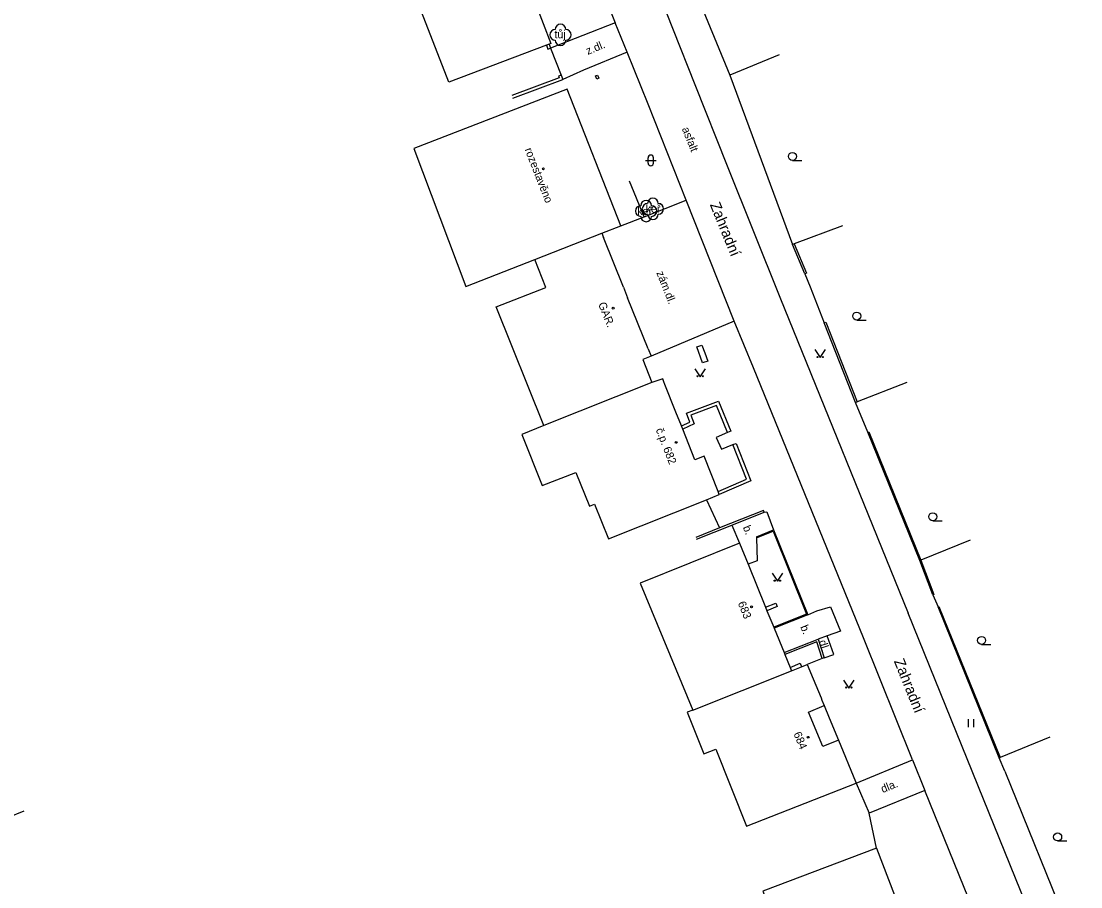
# Model space of a CAD drawing. Extents: x -577457 to -568404, y -1208466 to -1201387.
# Drawn here: x -575197.2 to -575097.9, y -1204595.9 to -1204514.7 of the extents above; entities that cross this region are included whole.
import ezdxf

# ---------------------------------------------------------------- set-up
doc = ezdxf.new("R2010")
doc.units = 0
for name, color, linetype in [('BUDOVY_MĚŘ', 7, 'Continuous'), ('BUDOVY_NEMĚŘ', 7, 'Continuous'), ('NÁZVY_ULIC_TOK_SMĚR', 7, 'Continuous'), ('OBVOD_PILÍŘE', 7, 'Continuous'), ('POMOC_POPIS', 7, 'Continuous'), ('ROZHRANÍ_PLOCH', 7, 'Continuous'), ('ZELEŇ', 7, 'Continuous'), ('ZN_BUDOV', 7, 'Continuous'), ('ZN_DOPLŇKOVÉ', 7, 'Continuous'), ('ZN_KULTUR', 7, 'Continuous'), ('Č_POPIS_ORIENT', 7, 'Continuous')]:
    doc.layers.add(name, color=color, linetype=linetype)

msp = doc.modelspace()

# ---------------------------------------------------------------- linework, layer by layer
at = {"layer": 'BUDOVY_MĚŘ'}
for points in [[(-575149.05, -1204513.04), (-575147.62, -1204516.79), (-575147.76, -1204516.84)], [(-575147.76, -1204516.84), (-575148.02, -1204516.94)], [(-575141.06, -1204533.89), (-575146.07, -1204521.06)], [(-575142.83, -1204534.59), (-575141.06, -1204533.89)], [(-575142.83, -1204534.59), (-575142.67, -1204534.99)], [(-575140.81, -1204539.64), (-575140.41, -1204540.63)], [(-575138.49, -1204545.42), (-575138.22, -1204546.1)], [(-575138.22, -1204546.1), (-575138.99, -1204546.42), (-575138.13, -1204548.57)], [(-575137.12, -1204548.24), (-575138.13, -1204548.57)], [(-575137.02, -1204548.5), (-575137.12, -1204548.24)], [(-575136.92, -1204548.75), (-575137.02, -1204548.5)], [(-575135.36, -1204552.65), (-575135.88, -1204551.35)], [(-575135.25, -1204552.94), (-575135.36, -1204552.65)], [(-575131.94, -1204558.79), (-575133.23, -1204555.48), (-575134.1, -1204555.82), (-575135.25, -1204552.94)], [(-575133.03, -1204559.57), (-575131.82, -1204559.09)], [(-575131.82, -1204559.09), (-575131.94, -1204558.79)], [(-575129.92, -1204563.65), (-575129.12, -1204565.62)], [(-575129.12, -1204565.62), (-575127.48, -1204569.65)], [(-575127.48, -1204569.65), (-575127.35, -1204569.97)], [(-575127.35, -1204569.97), (-575126.72, -1204571.51)], [(-575126.72, -1204571.51), (-575126.68, -1204571.61)], [(-575125.75, -1204573.89), (-575125.68, -1204574.07)], [(-575125.68, -1204574.07), (-575125.18, -1204575.28)], [(-575125.18, -1204575.28), (-575125.05, -1204575.6)], [(-575125.05, -1204575.6), (-575124.12, -1204575.22)], [(-575124.12, -1204575.22), (-575123.59, -1204575)], [(-575123.59, -1204575), (-575123.33, -1204575.62)], [(-575123.33, -1204575.62), (-575123.27, -1204575.76)], [(-575122.28, -1204578.15), (-575122.2, -1204578.35)], [(-575122.2, -1204578.35), (-575121.99, -1204578.87)], [(-575120.66, -1204582.1), (-575122.13, -1204582.71), (-575123.46, -1204579.48), (-575121.99, -1204578.87)], [(-575121.99, -1204578.87), (-575121.52, -1204580.02)], [(-575121.52, -1204580.02), (-575120.66, -1204582.1)], [(-575120.66, -1204582.1), (-575119.06, -1204585.99)], [(-575119.06, -1204585.99), (-575119, -1204586.14)], [(-575196.99, -1204588.75), (-575201.63, -1204590.63)], [(-575117.1, -1204592.23), (-575115.4, -1204596.63), (-575115.75, -1204596.77), (-575115.13, -1204598.29), (-575114.26, -1204597.96), (-575112.3, -1204602.98)]]:
    msp.add_lwpolyline(points, dxfattribs=at)
at = {"layer": 'BUDOVY_NEMĚŘ'}
for points in [[(-575148.02, -1204516.94), (-575157.18, -1204520.42), (-575161.25, -1204509.86)], [(-575146.07, -1204521.06), (-575160.45, -1204526.64), (-575155.57, -1204539.56), (-575149.12, -1204537.04)], [(-575149.12, -1204537.04), (-575142.83, -1204534.59)], [(-575148.26, -1204552.61), (-575152.72, -1204541.48), (-575148.07, -1204539.66), (-575149.12, -1204537.04)], [(-575138.13, -1204548.57), (-575148.26, -1204552.61)], [(-575148.26, -1204552.61), (-575150.33, -1204553.44), (-575148.41, -1204558.24), (-575145.27, -1204557), (-575143.98, -1204560.18), (-575143.5, -1204559.99), (-575142.19, -1204563.22), (-575133.03, -1204559.57)], [(-575129.92, -1204563.65), (-575139.23, -1204567.4), (-575134.31, -1204579.29)], [(-575134.31, -1204579.29), (-575125.05, -1204575.6)], [(-575134.31, -1204579.29), (-575134.82, -1204579.49), (-575133.27, -1204583.38), (-575132.15, -1204582.94), (-575129.26, -1204590.17), (-575119, -1204586.14)], [(-575117.1, -1204592.23), (-575127.73, -1204596.26), (-575125.38, -1204602.31), (-575136.98, -1204606.89), (-575135.02, -1204611.92), (-575112.3, -1204602.98)]]:
    msp.add_lwpolyline(points, dxfattribs=at)
at = {"layer": 'OBVOD_PILÍŘE'}
for points in [[(-575143.36, -1204519.98), (-575143.42, -1204519.83), (-575143.22, -1204519.75), (-575143.1, -1204520.05), (-575143.3, -1204520.13), (-575143.36, -1204519.98)], [(-575133.45, -1204545.08), (-575133.17, -1204545.78), (-575132.89, -1204546.58), (-575133.38, -1204546.72), (-575133.93, -1204545.23), (-575133.45, -1204545.08)]]:
    msp.add_lwpolyline(points, dxfattribs=at)
at = {"layer": 'ROZHRANÍ_PLOCH'}
for points in [[(-575143.09, -1204498.21), (-575138.16, -1204510.36), (-575134.12, -1204520.65), (-575131.07, -1204528.26), (-575126.14, -1204540.58), (-575114.13, -1204570.19)], [(-575143.19, -1204510.72), (-575141.58, -1204514.84)], [(-575141.58, -1204514.84), (-575147.63, -1204517.23)], [(-575140.46, -1204517.62), (-575141.58, -1204514.84)], [(-575140.46, -1204517.62), (-575144.54, -1204519.3)], [(-575134.94, -1204531.47), (-575138.5, -1204522.49), (-575140.46, -1204517.62)], [(-575138.87, -1204533.05), (-575134.94, -1204531.47)], [(-575130.44, -1204542.81), (-575134.94, -1204531.47)], [(-575130.44, -1204542.81), (-575138.22, -1204546.1)], [(-575118.32, -1204572.52), (-575128.62, -1204547.19), (-575130.44, -1204542.81)], [(-575131.04, -1204553.26), (-575132.11, -1204553.72), (-575131.61, -1204554.81), (-575130.55, -1204554.4)], [(-575127.62, -1204560.74), (-575127.37, -1204560.71), (-575126.73, -1204562.39)], [(-575128.32, -1204563.14), (-575128.27, -1204565.28), (-575129.12, -1204565.62)], [(-575128.32, -1204563.03), (-575128.32, -1204563.14)], [(-575123.52, -1204570.35), (-575122.69, -1204569.99)], [(-575122.69, -1204569.99), (-575121.41, -1204569.61), (-575120.46, -1204571.89), (-575121.71, -1204572.32)], [(-575101.54, -1204601.28), (-575114.13, -1204570.19)], [(-575121.71, -1204572.32), (-575122.56, -1204572.63)], [(-575121.08, -1204574.07), (-575121.71, -1204572.32)], [(-575113.72, -1204583.95), (-575118.32, -1204572.52)], [(-575122.18, -1204574.44), (-575123.59, -1204575)], [(-575121.99, -1204574.38), (-575121.08, -1204574.07)], [(-575119, -1204586.14), (-575113.72, -1204583.95)], [(-575113.72, -1204583.95), (-575112.56, -1204586.82)], [(-575112.56, -1204586.82), (-575117.76, -1204588.94)], [(-575097.94, -1204622.89), (-575112.56, -1204586.82)]]:
    msp.add_lwpolyline(points, dxfattribs=at)
at = {"layer": 'ZELEŇ'}
for centre in [(-575146.7, -1204515.98), (-575138.68, -1204532.5), (-575138.04, -1204532.29)]:
    msp.add_circle(centre, 0.0005, dxfattribs=at)
for centre, start, end in [((-575147.2, -1204515.98), 89.99999, 269.99999), ((-575146.7, -1204515.48), 0, 179.99999), ((-575146.2, -1204515.98), 270, 89.99999), ((-575146.7, -1204516.48), 179.99999, 359.99999), ((-575138.68, -1204532), 0, 179.99999), ((-575138.54, -1204532.29), 89.99999, 269.99999), ((-575138.04, -1204531.79), 0, 179.99999), ((-575137.54, -1204532.29), 270, 89.99999), ((-575139.18, -1204532.5), 89.99999, 269.99999), ((-575138.04, -1204532.79), 179.99999, 359.99999), ((-575138.18, -1204532.5), 270, 89.99999), ((-575138.68, -1204533), 179.99999, 359.99999)]:
    msp.add_arc(centre, 0.5, start, end, dxfattribs=at)
at = {"layer": 'ZN_BUDOV'}
for centre in [(-575148.31, -1204528.55), (-575141.76, -1204541.61), (-575135.87, -1204554.19), (-575128.79, -1204569.61), (-575123.49, -1204581.84)]:
    msp.add_circle(centre, 0.0875, dxfattribs=at)
at = {"layer": 'ZN_DOPLŇKOVÉ'}
for points in [[(-575135.16, -1204509.2), (-575130.82, -1204519.76)], [(-575148.02, -1204516.94), (-575147.89, -1204517.32), (-575147.63, -1204517.23)], [(-575147.76, -1204516.84), (-575147.63, -1204517.23)], [(-575147.63, -1204517.23), (-575146.64, -1204519.75)], [(-575126.2, -1204517.86), (-575130.82, -1204519.76)], [(-575146.64, -1204519.75), (-575146.9, -1204519.85), (-575146.84, -1204520), (-575151.26, -1204521.67)], [(-575146.64, -1204519.75), (-575146.48, -1204520.17)], [(-575144.54, -1204519.3), (-575146.48, -1204520.17)], [(-575130.82, -1204519.76), (-575124.95, -1204535.64)], [(-575151.16, -1204521.93), (-575146.48, -1204520.17)], [(-575138.87, -1204533.05), (-575140.24, -1204529.71)], [(-575141.06, -1204533.89), (-575138.87, -1204533.05)], [(-575120.27, -1204533.9), (-575124.81, -1204535.59)], [(-575140.81, -1204539.64), (-575142.67, -1204534.99)], [(-575124.81, -1204535.59), (-575124.95, -1204535.64)], [(-575123.81, -1204538.4), (-575124.95, -1204535.64)], [(-575124.81, -1204535.59), (-575123.66, -1204538.34), (-575123.81, -1204538.4)], [(-575123.81, -1204538.4), (-575123.29, -1204539.6), (-575121.98, -1204542.99)], [(-575138.49, -1204545.42), (-575140.41, -1204540.63)], [(-575121.98, -1204542.99), (-575121.83, -1204542.93), (-575118.89, -1204550.39)], [(-575119.04, -1204550.45), (-575121.98, -1204542.99)], [(-575114.24, -1204548.56), (-575118.89, -1204550.39)], [(-575135.88, -1204551.35), (-575136.92, -1204548.75)], [(-575135.36, -1204552.65), (-575134.59, -1204552.29), (-575134.88, -1204551.46), (-575131.89, -1204550.31), (-575130.75, -1204553.14), (-575131.04, -1204553.26)], [(-575119.04, -1204550.45), (-575118.89, -1204550.39)], [(-575117.91, -1204553.24), (-575119.04, -1204550.45)], [(-575131.04, -1204553.26), (-575132.07, -1204550.72), (-575134.48, -1204551.65), (-575134.19, -1204552.46), (-575135.25, -1204552.94)], [(-575117.91, -1204553.24), (-575117.81, -1204553.2), (-575112.94, -1204565.24)], [(-575113.04, -1204565.27), (-575117.91, -1204553.24)], [(-575131.94, -1204558.79), (-575129.28, -1204557.63), (-575130.55, -1204554.4)], [(-575130.55, -1204554.4), (-575130.25, -1204554.28), (-575128.87, -1204557.8), (-575131.82, -1204559.09)], [(-575133.03, -1204559.57), (-575131.79, -1204562.21)], [(-575127.62, -1204560.74), (-575127.69, -1204560.58), (-575131.79, -1204562.21)], [(-575130.63, -1204561.94), (-575127.62, -1204560.74)], [(-575131.79, -1204562.21), (-575134.02, -1204563.1)], [(-575133.95, -1204563.26), (-575130.63, -1204561.94)], [(-575130.63, -1204561.94), (-575129.92, -1204563.65)], [(-575128.32, -1204563.03), (-575126.73, -1204562.39)], [(-575128.32, -1204563.14), (-575126.78, -1204562.52), (-575123.65, -1204570.29), (-575126.72, -1204571.51)], [(-575126.73, -1204562.39), (-575123.52, -1204570.35)], [(-575108.31, -1204563.36), (-575112.94, -1204565.24)], [(-575113.04, -1204565.27), (-575112.94, -1204565.24)], [(-575111.82, -1204568.48), (-575113.04, -1204565.27)], [(-575112.94, -1204565.24), (-575111.72, -1204568.45), (-575111.82, -1204568.48)], [(-575111.82, -1204568.48), (-575111.32, -1204569.61)], [(-575127.48, -1204569.65), (-575126.52, -1204569.26), (-575126.39, -1204569.58), (-575127.35, -1204569.97)], [(-575111.32, -1204569.61), (-575111.23, -1204569.58), (-575105.49, -1204583.72)], [(-575123.52, -1204570.35), (-575126.68, -1204571.61)], [(-575105.58, -1204583.75), (-575111.32, -1204569.61)], [(-575126.68, -1204571.61), (-575125.75, -1204573.89)], [(-575125.75, -1204573.89), (-575122.56, -1204572.63)], [(-575122.18, -1204574.44), (-575122.68, -1204572.89), (-575125.68, -1204574.07)], [(-575122.56, -1204572.63), (-575121.99, -1204574.38)], [(-575121.99, -1204574.38), (-575122.18, -1204574.44)], [(-575125.18, -1204575.28), (-575124.25, -1204574.9), (-575124.12, -1204575.22)], [(-575123.27, -1204575.76), (-575122.28, -1204578.15)], [(-575100.85, -1204581.84), (-575105.49, -1204583.72)], [(-575105.58, -1204583.75), (-575105.49, -1204583.72)], [(-575105.07, -1204585.02), (-575105.58, -1204583.75)], [(-575105.07, -1204585.02), (-575098.96, -1204600.07)], [(-575119, -1204586.14), (-575117.76, -1204588.94)], [(-575117.1, -1204592.23), (-575117.76, -1204588.94)]]:
    msp.add_lwpolyline(points, dxfattribs=at)
at = {"layer": 'ZN_KULTUR'}
for p, q in [((-575138.74, -1204527.75), (-575137.74, -1204527.75)), ((-575138.49, -1204528), (-575138.49, -1204527.5)), ((-575137.99, -1204528), (-575137.99, -1204527.5)), ((-575124.96, -1204527.755), (-575124.085, -1204527.755)), ((-575118.94, -1204542.725), (-575118.065, -1204542.725)), ((-575111.81, -1204561.535), (-575110.935, -1204561.535)), ((-575107.24, -1204573.125), (-575106.365, -1204573.125)), ((-575108.46, -1204580.895), (-575108.46, -1204580.145)), ((-575107.96, -1204580.895), (-575107.96, -1204580.145)), ((-575100.11, -1204591.555), (-575099.235, -1204591.555))]:
    msp.add_line(p, q, dxfattribs=at)
for points in [[(-575122.86, -1204545.49), (-575122.36, -1204546.24), (-575121.86, -1204545.49)], [(-575134.11, -1204547.29), (-575133.61, -1204548.04), (-575133.11, -1204547.29)], [(-575126.88, -1204566.45), (-575126.38, -1204567.2), (-575125.88, -1204566.45)], [(-575120.18, -1204576.47), (-575119.68, -1204577.22), (-575119.18, -1204576.47)]]:
    msp.add_lwpolyline(points, dxfattribs=at)
for centre, radius in [((-575124.96, -1204527.38), 0.375), ((-575118.94, -1204542.35), 0.375), ((-575122.61, -1204546.19), 0.05), ((-575122.11, -1204546.19), 0.05), ((-575133.86, -1204547.99), 0.05), ((-575133.36, -1204547.99), 0.05), ((-575111.81, -1204561.16), 0.375), ((-575126.63, -1204567.15), 0.05), ((-575126.13, -1204567.15), 0.05), ((-575107.24, -1204572.75), 0.375), ((-575119.93, -1204577.17), 0.05), ((-575119.43, -1204577.17), 0.05), ((-575100.11, -1204591.18), 0.375)]:
    msp.add_circle(centre, radius, dxfattribs=at)
for centre, start, end in [((-575138.24, -1204527.5), 0, 179.99999), ((-575138.24, -1204528), 179.99999, 359.99999)]:
    msp.add_arc(centre, 0.25, start, end, dxfattribs=at)

# ---------------------------------------------------------------- texts
at = {"layer": 'NÁZVY_ULIC_TOK_SMĚR'}
for rotation, p in [(292.18, (-575132.72, -1204531.9)), (291.91999, (-575115.47, -1204574.7))]:
    msp.add_text('Zahradní', height=1, rotation=rotation, dxfattribs=at).set_placement(p)
at = {"layer": 'POMOC_POPIS'}
for s, rotation, p in [('z.dl.', 22.38013, (-575144.14, -1204517.87)), ('asfalt', 291.84035, (-575135.34, -1204524.79)), ('rozestavěno', 291.33019, (-575150.07, -1204526.73)), ('zám.dl.', 291.64446, (-575137.73, -1204538.29)), ('GAR.', 291.85284, (-575143.19, -1204541.21)), ('b.', 292.35, (-575129.63, -1204562.15)), ('b.', 292.14998, (-575124.24, -1204571.48)), ('dl.', 287.86998, (-575122.51, -1204572.84)), ('dla.', 22.18, (-575116.5, -1204587.07))]:
    msp.add_text(s, height=0.75, rotation=rotation, dxfattribs=at).set_placement(p)
at = {"layer": 'ZELEŇ'}
for s, p in [('tůj', (-575147.27, -1204516.3)), ('keř', (-575139.51, -1204532.88)), ('keř', (-575138.73, -1204532.65))]:
    msp.add_text(s, height=0.75, dxfattribs=at).set_placement(p)
at = {"layer": 'Č_POPIS_ORIENT'}
for s, rotation, p in [('č.p. 682', 291.2686, (-575137.79, -1204553)), ('683', 292.14998, (-575130.1, -1204569.26)), ('684', 292.40002, (-575124.88, -1204581.5))]:
    msp.add_text(s, height=0.75, rotation=rotation, dxfattribs=at).set_placement(p)

doc.saveas('drawing.dxf')
